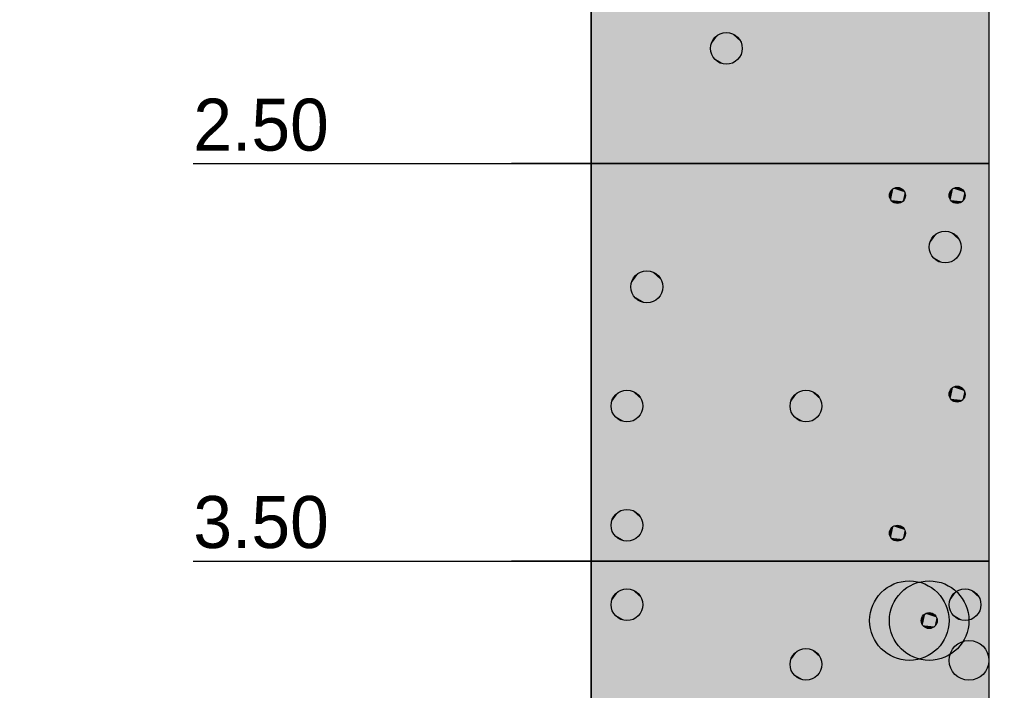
# Model space of a CAD drawing. Extents: x -805 to 3526, y -961 to 1039.
# Tile 428 of 471: x 1272.52 to 1275, y 26.77 to 28.46. Entities that reach past the tile are written whole.
import ezdxf

# ---------------------------------------------------------------- set-up
doc = ezdxf.new("R2010")
doc.units = 0
doc.linetypes.add('AUSGEZOGEN', pattern=[2, 1, 1])
doc.layers.get('0').update_dxf_attribs({"color": 251})
doc.layers.add('TTK-B-Bestand', color=252, linetype='Continuous', lineweight=35)
for name, color, linetype in [('TTK-Bohrprofil', 7, 'Continuous'), ('TTK-P-Bahnsteig', 12, 'Continuous'), ('TTK-P-TEXT', 12, 'AUSGEZOGEN'), ('WBObjGr', 7, 'Continuous'), ('WBObjSy', 7, 'Continuous'), ('WBObjTx', 7, 'Continuous')]:
    doc.layers.add(name, color=color, linetype=linetype)
doc.styles.add('AKG DIN 6776', font='AKG_DIN67.TTF')
doc.linetypes.add('Geländer', pattern='A,0.25,-0.1,[133,ltypeshp.shx,S=0.1,R=0,X=-0.1,Y=0],-0.1,1', length=1.45)
doc.dimstyles.new('TTK$6', dxfattribs={"dimtxt": 2.5, "dimasz": 2.5, "dimexe": 3.5, "dimexo": 0.1, "dimgap": 1, "dimtad": 1, "dimzin": 0, "dimtxsty": 'AKG DIN 6776', "dimblk": 'OBLIQUE', "dimcen": -0.09, "dimdle": 3, "dimse1": 1, "dimse2": 1, "dimclrd": 256, "dimclre": 256, "dimclrt": 256, "dimadec": 3, "dimazin": 0, "dimtfac": 1, "dimtofl": 0, "dimtmove": 0, "dimatfit": 3, "dimldrblk": 'OBLIQUE', "dimfxl": 7, "dimfxlon": 1, "dimtolj": 1, "dimtzin": 0, "dimlwd": -1, "dimlwe": -1, "dimarcsym": 0})

# ---------------------------------------------------------------- blocks, each defined once
blk = doc.blocks.new('*D549')
at = {"layer": 'DEFPOINTS', "color": 0}
for p in [(1594.653, 36.7397), (1594.3062, 36.5752), (8.2233, 0)]:
    blk.add_point(p, dxfattribs=at)
at = {"layer": 'TTK-B-Bestand', "insert": (1594.1093, 36.9835), "char_height": 0.25, "attachment_point": 5, "style": 'AKG DIN 6776'}
blk.add_mtext('\\A1;36,588', dxfattribs=at)
blk = doc.blocks.new('_OBLIQUE')
at = {"color": 0, "linetype": 'ByBlock'}
blk.add_line((-0.5, -0.5), (0.5, 0.5), dxfattribs=at)
blk = doc.blocks.new('*D548')
at = {"layer": 'DEFPOINTS', "color": 0}
for p in [(1585.5366, 36.7706), (1585.0459, 36.614), (-0.8681, 0.0309)]:
    blk.add_point(p, dxfattribs=at)
at = {"layer": 'TTK-B-Bestand', "insert": (1585.0178, 37.0144), "char_height": 0.25, "attachment_point": 5, "style": 'AKG DIN 6776'}
blk.add_mtext('\\A1;36,621', dxfattribs=at)
blk = doc.blocks.new('KRB DPH 11')
at = {"layer": 'WBObjGr', "color": 7, "linetype": 'Continuous'}
for points in [[(-4.5967, 0), (-4.5967, -7)], [(-3.5967, 0), (-3.5967, -7)], [(-5.597, -2.5), (-4.597, -2.5), (-4.7967, -2.5), (-4.5967, -2.5)], [(-4.0967, -2.5), (-4.5967, -2.5)], [(-5.597, -3.5), (-4.597, -3.5), (-4.7967, -3.5), (-4.5967, -3.5)], [(-4.0967, -3.5), (-4.5967, -3.5)]]:
    blk.add_lwpolyline(points, dxfattribs=at)
at = {"layer": 'WBObjSy', "color": 30, "linetype": 'Continuous'}
for points in [[(-4.5967, -2.5), (-4.5967, -0.75), (-3.5967, -0.75), (-3.5967, -2.5), (-4.5967, -2.5)], [(-4.5967, -3.5), (-4.5967, -2.5), (-3.5967, -2.5), (-3.5967, -3.5), (-4.5967, -3.5)], [(-4.5967, -4), (-4.5967, -3.5), (-3.5967, -3.5), (-3.5967, -4), (-4.5967, -4)]]:
    blk.add_lwpolyline(points, dxfattribs=at)
at = {"layer": 'WBObjSy', "color": 7, "linetype": 'Continuous'}
for points in [[(-4.5967, -2.5), (-4.5967, -0.75), (-3.5967, -0.75), (-3.5967, -2.5), (-4.5967, -2.5)], [(-4.5967, -3.5), (-4.5967, -2.5), (-3.5967, -2.5), (-3.5967, -3.5), (-4.5967, -3.5)], [(-4.5967, -4), (-4.5967, -3.5), (-3.5967, -3.5), (-3.5967, -4), (-4.5967, -4)]]:
    blk.add_lwpolyline(points, dxfattribs=at)
for centre, radius in [((-4.2567, -2.21), 0.04), ((-3.8267, -2.58), 0.02), ((-3.6767, -2.58), 0.02), ((-3.7067, -2.71), 0.04), ((-4.4567, -2.81), 0.04), ((-3.6767, -3.08), 0.02), ((-4.5067, -3.11), 0.04), ((-4.0567, -3.11), 0.04), ((-4.5067, -3.41), 0.04), ((-3.8267, -3.43), 0.02), ((-3.7967, -3.65), 0.1), ((-3.7467, -3.65), 0.1), ((-4.5067, -3.61), 0.04), ((-3.6567, -3.61), 0.04), ((-3.7467, -3.65), 0.02), ((-3.6467, -3.75), 0.05), ((-4.0567, -3.76), 0.04)]:
    blk.add_circle(centre, radius, dxfattribs=at)
at = {"layer": 'WBObjSy', "color": 30, "linetype": 'Continuous'}
for points in [[(-4.5967, -2.5), (-4.5967, -0.75), (-3.5967, -2.5), (-3.5967, -0.75)], [(-4.5967, -3.5), (-4.5967, -2.5), (-3.5967, -3.5), (-3.5967, -2.5)], [(-4.5967, -4), (-4.5967, -3.5), (-3.5967, -4), (-3.5967, -3.5)]]:
    blk.add_solid(points, dxfattribs=at)
at = {"layer": 'WBObjSy', "color": 7, "linetype": 'Continuous'}
for points in [[(-4.2767, -2.1754), (-4.2891, -2.1865), (-4.2958, -2.2017)], [(-4.2767, -2.1754), (-4.2958, -2.2017), (-4.2891, -2.2335)], [(-4.2767, -2.1754), (-4.2835, -2.1803), (-4.2891, -2.1865)], [(-4.2767, -2.1754), (-4.2891, -2.2335), (-4.2299, -2.2398)], [(-4.2609, -2.1703), (-4.2691, -2.172), (-4.2767, -2.1754)], [(-4.2443, -2.172), (-4.2609, -2.1703), (-4.2767, -2.1754)], [(-4.2202, -2.1938), (-4.2443, -2.172), (-4.2767, -2.1754)], [(-4.2299, -2.2398), (-4.2202, -2.1938), (-4.2767, -2.1754)], [(-4.2443, -2.172), (-4.2525, -2.1703), (-4.2609, -2.1703)], [(-4.2299, -2.1803), (-4.2367, -2.1754), (-4.2443, -2.172)], [(-4.2202, -2.1938), (-4.2299, -2.1803), (-4.2443, -2.172)], [(-4.2958, -2.2017), (-4.2967, -2.21), (-4.2958, -2.2184)], [(-4.2891, -2.1865), (-4.2932, -2.1938), (-4.2958, -2.2017)], [(-4.2958, -2.2017), (-4.2958, -2.2184), (-4.2891, -2.2335)], [(-4.2202, -2.1938), (-4.2243, -2.1865), (-4.2299, -2.1803)], [(-4.2299, -2.2398), (-4.2202, -2.2263), (-4.2202, -2.1938)], [(-4.2167, -2.21), (-4.2176, -2.2017), (-4.2202, -2.1938)], [(-4.2202, -2.2263), (-4.2167, -2.21), (-4.2202, -2.1938)], [(-4.2958, -2.2184), (-4.2932, -2.2263), (-4.2891, -2.2335)], [(-4.2299, -2.2398), (-4.2243, -2.2335), (-4.2202, -2.2263)], [(-4.2891, -2.2335), (-4.2835, -2.2398), (-4.2767, -2.2447)], [(-4.2891, -2.2335), (-4.2767, -2.2447), (-4.2609, -2.2498)], [(-4.2891, -2.2335), (-4.2609, -2.2498), (-4.2299, -2.2398)], [(-4.2767, -2.2447), (-4.2691, -2.2481), (-4.2609, -2.2498)], [(-4.2609, -2.2498), (-4.2443, -2.2481), (-4.2299, -2.2398)], [(-4.2609, -2.2498), (-4.2525, -2.2498), (-4.2443, -2.2481)], [(-4.2443, -2.2481), (-4.2367, -2.2447), (-4.2299, -2.2398)], [(-3.8367, -2.5627), (-3.8429, -2.5683), (-3.8463, -2.5759)], [(-3.8367, -2.5627), (-3.8463, -2.5759), (-3.8429, -2.5918)], [(-3.8429, -2.5683), (-3.845, -2.5719), (-3.8463, -2.5759)], [(-3.8367, -2.5627), (-3.8401, -2.5652), (-3.8429, -2.5683)], [(-3.8367, -2.5627), (-3.8429, -2.5918), (-3.8133, -2.5949)], [(-3.8288, -2.5601), (-3.8329, -2.561), (-3.8367, -2.5627)], [(-3.8205, -2.561), (-3.8288, -2.5601), (-3.8367, -2.5627)], [(-3.8084, -2.5719), (-3.8205, -2.561), (-3.8367, -2.5627)], [(-3.8133, -2.5949), (-3.8084, -2.5719), (-3.8367, -2.5627)], [(-3.8205, -2.561), (-3.8246, -2.5601), (-3.8288, -2.5601)], [(-3.8133, -2.5652), (-3.8167, -2.5627), (-3.8205, -2.561)], [(-3.8084, -2.5719), (-3.8133, -2.5652), (-3.8205, -2.561)], [(-3.8084, -2.5719), (-3.8105, -2.5683), (-3.8133, -2.5652)], [(-3.8133, -2.5949), (-3.8084, -2.5882), (-3.8084, -2.5719)], [(-3.8067, -2.58), (-3.8071, -2.5759), (-3.8084, -2.5719)], [(-3.8084, -2.5882), (-3.8067, -2.58), (-3.8084, -2.5719)], [(-3.6867, -2.5627), (-3.6929, -2.5683), (-3.6963, -2.5759)], [(-3.6867, -2.5627), (-3.6963, -2.5759), (-3.6929, -2.5918)], [(-3.6929, -2.5683), (-3.695, -2.5719), (-3.6963, -2.5759)], [(-3.6867, -2.5627), (-3.6901, -2.5652), (-3.6929, -2.5683)], [(-3.6867, -2.5627), (-3.6929, -2.5918), (-3.6633, -2.5949)], [(-3.6788, -2.5601), (-3.6829, -2.561), (-3.6867, -2.5627)], [(-3.6705, -2.561), (-3.6788, -2.5601), (-3.6867, -2.5627)], [(-3.6584, -2.5719), (-3.6705, -2.561), (-3.6867, -2.5627)], [(-3.6633, -2.5949), (-3.6584, -2.5719), (-3.6867, -2.5627)], [(-3.6705, -2.561), (-3.6746, -2.5601), (-3.6788, -2.5601)], [(-3.6633, -2.5652), (-3.6667, -2.5627), (-3.6705, -2.561)], [(-3.6584, -2.5719), (-3.6633, -2.5652), (-3.6705, -2.561)], [(-3.6584, -2.5719), (-3.6605, -2.5683), (-3.6633, -2.5652)], [(-3.6633, -2.5949), (-3.6584, -2.5882), (-3.6584, -2.5719)], [(-3.6567, -2.58), (-3.6571, -2.5759), (-3.6584, -2.5719)], [(-3.6584, -2.5882), (-3.6567, -2.58), (-3.6584, -2.5719)], [(-3.8463, -2.5759), (-3.8467, -2.58), (-3.8463, -2.5842)], [(-3.8463, -2.5759), (-3.8463, -2.5842), (-3.8429, -2.5918)], [(-3.8463, -2.5842), (-3.845, -2.5882), (-3.8429, -2.5918)], [(-3.8429, -2.5918), (-3.8401, -2.5949), (-3.8367, -2.5974)], [(-3.8429, -2.5918), (-3.8367, -2.5974), (-3.8288, -2.5999)], [(-3.8429, -2.5918), (-3.8288, -2.5999), (-3.8133, -2.5949)], [(-3.8367, -2.5974), (-3.8329, -2.5991), (-3.8288, -2.5999)], [(-3.8288, -2.5999), (-3.8205, -2.5991), (-3.8133, -2.5949)], [(-3.8288, -2.5999), (-3.8246, -2.5999), (-3.8205, -2.5991)], [(-3.8205, -2.5991), (-3.8167, -2.5974), (-3.8133, -2.5949)], [(-3.8133, -2.5949), (-3.8105, -2.5918), (-3.8084, -2.5882)], [(-3.6963, -2.5759), (-3.6967, -2.58), (-3.6963, -2.5842)], [(-3.6963, -2.5759), (-3.6963, -2.5842), (-3.6929, -2.5918)], [(-3.6963, -2.5842), (-3.695, -2.5882), (-3.6929, -2.5918)], [(-3.6929, -2.5918), (-3.6901, -2.5949), (-3.6867, -2.5974)], [(-3.6929, -2.5918), (-3.6867, -2.5974), (-3.6788, -2.5999)], [(-3.6929, -2.5918), (-3.6788, -2.5999), (-3.6633, -2.5949)], [(-3.6867, -2.5974), (-3.6829, -2.5991), (-3.6788, -2.5999)], [(-3.6788, -2.5999), (-3.6705, -2.5991), (-3.6633, -2.5949)], [(-3.6788, -2.5999), (-3.6746, -2.5999), (-3.6705, -2.5991)], [(-3.6705, -2.5991), (-3.6667, -2.5974), (-3.6633, -2.5949)], [(-3.6633, -2.5949), (-3.6605, -2.5918), (-3.6584, -2.5882)], [(-3.7109, -2.6703), (-3.7191, -2.672), (-3.7267, -2.6754)], [(-3.6943, -2.672), (-3.7109, -2.6703), (-3.7267, -2.6754)], [(-3.6702, -2.6938), (-3.6943, -2.672), (-3.7267, -2.6754)], [(-3.6943, -2.672), (-3.7025, -2.6703), (-3.7109, -2.6703)], [(-3.6799, -2.6803), (-3.6867, -2.6754), (-3.6943, -2.672)], [(-3.6702, -2.6938), (-3.6799, -2.6803), (-3.6943, -2.672)], [(-3.7267, -2.6754), (-3.7391, -2.6865), (-3.7458, -2.7017)], [(-3.7267, -2.6754), (-3.7458, -2.7017), (-3.7391, -2.7335)], [(-3.7391, -2.6865), (-3.7432, -2.6938), (-3.7458, -2.7017)], [(-3.7267, -2.6754), (-3.7335, -2.6803), (-3.7391, -2.6865)], [(-3.7267, -2.6754), (-3.7391, -2.7335), (-3.6799, -2.7398)], [(-3.6799, -2.7398), (-3.6702, -2.6938), (-3.7267, -2.6754)], [(-3.6702, -2.6938), (-3.6743, -2.6865), (-3.6799, -2.6803)], [(-3.6799, -2.7398), (-3.6702, -2.7263), (-3.6702, -2.6938)], [(-3.6667, -2.71), (-3.6676, -2.7017), (-3.6702, -2.6938)], [(-3.6702, -2.7263), (-3.6667, -2.71), (-3.6702, -2.6938)], [(-3.7458, -2.7017), (-3.7467, -2.71), (-3.7458, -2.7184)], [(-3.7458, -2.7017), (-3.7458, -2.7184), (-3.7391, -2.7335)], [(-3.7458, -2.7184), (-3.7432, -2.7263), (-3.7391, -2.7335)], [(-3.7391, -2.7335), (-3.7335, -2.7398), (-3.7267, -2.7447)], [(-3.7391, -2.7335), (-3.7267, -2.7447), (-3.7109, -2.7498)], [(-3.7391, -2.7335), (-3.7109, -2.7498), (-3.6799, -2.7398)], [(-3.7267, -2.7447), (-3.7191, -2.7481), (-3.7109, -2.7498)], [(-3.7109, -2.7498), (-3.6943, -2.7481), (-3.6799, -2.7398)], [(-3.6943, -2.7481), (-3.6867, -2.7447), (-3.6799, -2.7398)], [(-3.6799, -2.7398), (-3.6743, -2.7335), (-3.6702, -2.7263)], [(-4.4609, -2.7703), (-4.4691, -2.772), (-4.4767, -2.7754)], [(-4.4443, -2.772), (-4.4609, -2.7703), (-4.4767, -2.7754)], [(-4.4202, -2.7938), (-4.4443, -2.772), (-4.4767, -2.7754)], [(-4.4443, -2.772), (-4.4525, -2.7703), (-4.4609, -2.7703)], [(-4.4299, -2.7803), (-4.4367, -2.7754), (-4.4443, -2.772)], [(-4.4202, -2.7938), (-4.4299, -2.7803), (-4.4443, -2.772)], [(-3.7109, -2.7498), (-3.7025, -2.7498), (-3.6943, -2.7481)], [(-4.4767, -2.7754), (-4.4891, -2.7865), (-4.4958, -2.8017)], [(-4.4767, -2.7754), (-4.4958, -2.8017), (-4.4891, -2.8335)], [(-4.4891, -2.7865), (-4.4932, -2.7938), (-4.4958, -2.8017)], [(-4.4767, -2.7754), (-4.4835, -2.7803), (-4.4891, -2.7865)], [(-4.4767, -2.7754), (-4.4891, -2.8335), (-4.4299, -2.8398)], [(-4.4299, -2.8398), (-4.4202, -2.7938), (-4.4767, -2.7754)], [(-4.4202, -2.7938), (-4.4243, -2.7865), (-4.4299, -2.7803)], [(-4.4299, -2.8398), (-4.4202, -2.8263), (-4.4202, -2.7938)], [(-4.4167, -2.81), (-4.4176, -2.8017), (-4.4202, -2.7938)], [(-4.4202, -2.8263), (-4.4167, -2.81), (-4.4202, -2.7938)], [(-4.4958, -2.8017), (-4.4967, -2.81), (-4.4958, -2.8184)], [(-4.4958, -2.8017), (-4.4958, -2.8184), (-4.4891, -2.8335)], [(-4.4958, -2.8184), (-4.4932, -2.8263), (-4.4891, -2.8335)], [(-4.4891, -2.8335), (-4.4835, -2.8398), (-4.4767, -2.8447)], [(-4.4891, -2.8335), (-4.4767, -2.8447), (-4.4609, -2.8498)], [(-4.4891, -2.8335), (-4.4609, -2.8498), (-4.4299, -2.8398)], [(-4.4767, -2.8447), (-4.4691, -2.8481), (-4.4609, -2.8498)], [(-4.4609, -2.8498), (-4.4443, -2.8481), (-4.4299, -2.8398)], [(-4.4443, -2.8481), (-4.4367, -2.8447), (-4.4299, -2.8398)], [(-4.4299, -2.8398), (-4.4243, -2.8335), (-4.4202, -2.8263)], [(-4.4609, -2.8498), (-4.4525, -2.8498), (-4.4443, -2.8481)], [(-3.6867, -3.0627), (-3.6929, -3.0683), (-3.6963, -3.0759)], [(-3.6867, -3.0627), (-3.6963, -3.0759), (-3.6929, -3.0918)], [(-3.6929, -3.0683), (-3.695, -3.0719), (-3.6963, -3.0759)], [(-3.6867, -3.0627), (-3.6901, -3.0652), (-3.6929, -3.0683)], [(-3.6867, -3.0627), (-3.6929, -3.0918), (-3.6633, -3.0949)], [(-3.6788, -3.0601), (-3.6829, -3.061), (-3.6867, -3.0627)], [(-3.6705, -3.061), (-3.6788, -3.0601), (-3.6867, -3.0627)], [(-3.6584, -3.0719), (-3.6705, -3.061), (-3.6867, -3.0627)], [(-3.6633, -3.0949), (-3.6584, -3.0719), (-3.6867, -3.0627)], [(-3.6705, -3.061), (-3.6746, -3.0601), (-3.6788, -3.0601)], [(-3.6633, -3.0652), (-3.6667, -3.0627), (-3.6705, -3.061)], [(-3.6584, -3.0719), (-3.6633, -3.0652), (-3.6705, -3.061)], [(-3.6584, -3.0719), (-3.6605, -3.0683), (-3.6633, -3.0652)], [(-4.5267, -3.0754), (-4.5391, -3.0865), (-4.5458, -3.1017)], [(-4.5267, -3.0754), (-4.5458, -3.1017), (-4.5391, -3.1335)], [(-4.5391, -3.0865), (-4.5432, -3.0938), (-4.5458, -3.1017)], [(-4.5267, -3.0754), (-4.5335, -3.0803), (-4.5391, -3.0865)], [(-4.5267, -3.0754), (-4.5391, -3.1335), (-4.4799, -3.1398)], [(-4.5109, -3.0703), (-4.5191, -3.072), (-4.5267, -3.0754)], [(-4.4943, -3.072), (-4.5109, -3.0703), (-4.5267, -3.0754)], [(-4.4702, -3.0938), (-4.4943, -3.072), (-4.5267, -3.0754)], [(-4.4799, -3.1398), (-4.4702, -3.0938), (-4.5267, -3.0754)], [(-4.4943, -3.072), (-4.5025, -3.0703), (-4.5109, -3.0703)], [(-4.4799, -3.0803), (-4.4867, -3.0754), (-4.4943, -3.072)], [(-4.4702, -3.0938), (-4.4799, -3.0803), (-4.4943, -3.072)], [(-4.4702, -3.0938), (-4.4743, -3.0865), (-4.4799, -3.0803)], [(-4.4799, -3.1398), (-4.4702, -3.1263), (-4.4702, -3.0938)], [(-4.4667, -3.11), (-4.4676, -3.1017), (-4.4702, -3.0938)], [(-4.4702, -3.1263), (-4.4667, -3.11), (-4.4702, -3.0938)], [(-4.0767, -3.0754), (-4.0891, -3.0865), (-4.0958, -3.1017)], [(-4.0767, -3.0754), (-4.0958, -3.1017), (-4.0891, -3.1335)], [(-4.0891, -3.0865), (-4.0932, -3.0938), (-4.0958, -3.1017)], [(-4.0767, -3.0754), (-4.0835, -3.0803), (-4.0891, -3.0865)], [(-4.0767, -3.0754), (-4.0891, -3.1335), (-4.0299, -3.1398)], [(-4.0609, -3.0703), (-4.0691, -3.072), (-4.0767, -3.0754)], [(-4.0443, -3.072), (-4.0609, -3.0703), (-4.0767, -3.0754)], [(-4.0202, -3.0938), (-4.0443, -3.072), (-4.0767, -3.0754)], [(-4.0299, -3.1398), (-4.0202, -3.0938), (-4.0767, -3.0754)], [(-4.0443, -3.072), (-4.0525, -3.0703), (-4.0609, -3.0703)], [(-4.0299, -3.0803), (-4.0367, -3.0754), (-4.0443, -3.072)], [(-4.0202, -3.0938), (-4.0299, -3.0803), (-4.0443, -3.072)], [(-4.0202, -3.0938), (-4.0243, -3.0865), (-4.0299, -3.0803)], [(-4.0299, -3.1398), (-4.0202, -3.1263), (-4.0202, -3.0938)], [(-4.0167, -3.11), (-4.0176, -3.1017), (-4.0202, -3.0938)], [(-4.0202, -3.1263), (-4.0167, -3.11), (-4.0202, -3.0938)], [(-3.6963, -3.0759), (-3.6967, -3.08), (-3.6963, -3.0842)], [(-3.6963, -3.0759), (-3.6963, -3.0842), (-3.6929, -3.0918)], [(-3.6963, -3.0842), (-3.695, -3.0882), (-3.6929, -3.0918)], [(-3.6929, -3.0918), (-3.6901, -3.0949), (-3.6867, -3.0974)], [(-3.6929, -3.0918), (-3.6867, -3.0974), (-3.6788, -3.0999)], [(-3.6929, -3.0918), (-3.6788, -3.0999), (-3.6633, -3.0949)], [(-3.6633, -3.0949), (-3.6584, -3.0882), (-3.6584, -3.0719)], [(-3.6633, -3.0949), (-3.6605, -3.0918), (-3.6584, -3.0882)], [(-3.6567, -3.08), (-3.6571, -3.0759), (-3.6584, -3.0719)], [(-3.6584, -3.0882), (-3.6567, -3.08), (-3.6584, -3.0719)], [(-4.5458, -3.1017), (-4.5467, -3.11), (-4.5458, -3.1184)], [(-4.5458, -3.1017), (-4.5458, -3.1184), (-4.5391, -3.1335)], [(-4.5458, -3.1184), (-4.5432, -3.1263), (-4.5391, -3.1335)], [(-4.0958, -3.1017), (-4.0967, -3.11), (-4.0958, -3.1184)], [(-4.0958, -3.1017), (-4.0958, -3.1184), (-4.0891, -3.1335)], [(-4.0958, -3.1184), (-4.0932, -3.1263), (-4.0891, -3.1335)], [(-3.6867, -3.0974), (-3.6829, -3.0991), (-3.6788, -3.0999)], [(-3.6788, -3.0999), (-3.6705, -3.0991), (-3.6633, -3.0949)], [(-3.6788, -3.0999), (-3.6746, -3.0999), (-3.6705, -3.0991)], [(-3.6705, -3.0991), (-3.6667, -3.0974), (-3.6633, -3.0949)], [(-4.5391, -3.1335), (-4.5335, -3.1398), (-4.5267, -3.1447)], [(-4.5391, -3.1335), (-4.5267, -3.1447), (-4.5109, -3.1498)], [(-4.5391, -3.1335), (-4.5109, -3.1498), (-4.4799, -3.1398)], [(-4.5109, -3.1498), (-4.4943, -3.1481), (-4.4799, -3.1398)], [(-4.4943, -3.1481), (-4.4867, -3.1447), (-4.4799, -3.1398)], [(-4.4799, -3.1398), (-4.4743, -3.1335), (-4.4702, -3.1263)], [(-4.0891, -3.1335), (-4.0835, -3.1398), (-4.0767, -3.1447)], [(-4.0891, -3.1335), (-4.0767, -3.1447), (-4.0609, -3.1498)], [(-4.0891, -3.1335), (-4.0609, -3.1498), (-4.0299, -3.1398)], [(-4.0609, -3.1498), (-4.0443, -3.1481), (-4.0299, -3.1398)], [(-4.0443, -3.1481), (-4.0367, -3.1447), (-4.0299, -3.1398)], [(-4.0299, -3.1398), (-4.0243, -3.1335), (-4.0202, -3.1263)], [(-4.5267, -3.1447), (-4.5191, -3.1481), (-4.5109, -3.1498)], [(-4.5109, -3.1498), (-4.5025, -3.1498), (-4.4943, -3.1481)], [(-4.0767, -3.1447), (-4.0691, -3.1481), (-4.0609, -3.1498)], [(-4.0609, -3.1498), (-4.0525, -3.1498), (-4.0443, -3.1481)], [(-4.5267, -3.3754), (-4.5391, -3.3865), (-4.5458, -3.4017)], [(-4.5267, -3.3754), (-4.5458, -3.4017), (-4.5391, -3.4335)], [(-4.5391, -3.3865), (-4.5432, -3.3938), (-4.5458, -3.4017)], [(-4.5267, -3.3754), (-4.5335, -3.3803), (-4.5391, -3.3865)], [(-4.5267, -3.3754), (-4.5391, -3.4335), (-4.4799, -3.4398)], [(-4.5109, -3.3703), (-4.5191, -3.372), (-4.5267, -3.3754)], [(-4.4943, -3.372), (-4.5109, -3.3703), (-4.5267, -3.3754)], [(-4.4702, -3.3938), (-4.4943, -3.372), (-4.5267, -3.3754)], [(-4.4799, -3.4398), (-4.4702, -3.3938), (-4.5267, -3.3754)], [(-4.4943, -3.372), (-4.5025, -3.3703), (-4.5109, -3.3703)], [(-4.4799, -3.3803), (-4.4867, -3.3754), (-4.4943, -3.372)], [(-4.4702, -3.3938), (-4.4799, -3.3803), (-4.4943, -3.372)], [(-4.4702, -3.3938), (-4.4743, -3.3865), (-4.4799, -3.3803)], [(-4.5458, -3.4017), (-4.5467, -3.41), (-4.5458, -3.4184)], [(-4.5458, -3.4017), (-4.5458, -3.4184), (-4.5391, -3.4335)], [(-4.4799, -3.4398), (-4.4702, -3.4263), (-4.4702, -3.3938)], [(-4.4667, -3.41), (-4.4676, -3.4017), (-4.4702, -3.3938)], [(-4.4702, -3.4263), (-4.4667, -3.41), (-4.4702, -3.3938)], [(-3.8367, -3.4127), (-3.8429, -3.4183), (-3.8463, -3.4259)], [(-3.8367, -3.4127), (-3.8463, -3.4259), (-3.8429, -3.4418)], [(-3.8367, -3.4127), (-3.8401, -3.4152), (-3.8429, -3.4183)], [(-3.8367, -3.4127), (-3.8429, -3.4418), (-3.8133, -3.4449)], [(-3.8288, -3.4101), (-3.8329, -3.411), (-3.8367, -3.4127)], [(-3.8205, -3.411), (-3.8288, -3.4101), (-3.8367, -3.4127)], [(-3.8084, -3.4219), (-3.8205, -3.411), (-3.8367, -3.4127)], [(-3.8133, -3.4449), (-3.8084, -3.4219), (-3.8367, -3.4127)], [(-3.8205, -3.411), (-3.8246, -3.4101), (-3.8288, -3.4101)], [(-3.8133, -3.4152), (-3.8167, -3.4127), (-3.8205, -3.411)], [(-3.8084, -3.4219), (-3.8133, -3.4152), (-3.8205, -3.411)], [(-3.8084, -3.4219), (-3.8105, -3.4183), (-3.8133, -3.4152)], [(-4.5458, -3.4184), (-4.5432, -3.4263), (-4.5391, -3.4335)], [(-4.5391, -3.4335), (-4.5335, -3.4398), (-4.5267, -3.4447)], [(-4.5391, -3.4335), (-4.5267, -3.4447), (-4.5109, -3.4498)], [(-4.5391, -3.4335), (-4.5109, -3.4498), (-4.4799, -3.4398)], [(-4.5109, -3.4498), (-4.4943, -3.4481), (-4.4799, -3.4398)], [(-4.4943, -3.4481), (-4.4867, -3.4447), (-4.4799, -3.4398)], [(-4.4799, -3.4398), (-4.4743, -3.4335), (-4.4702, -3.4263)], [(-3.8463, -3.4259), (-3.8467, -3.43), (-3.8463, -3.4342)], [(-3.8429, -3.4183), (-3.845, -3.4219), (-3.8463, -3.4259)], [(-3.8463, -3.4259), (-3.8463, -3.4342), (-3.8429, -3.4418)], [(-3.8463, -3.4342), (-3.845, -3.4382), (-3.8429, -3.4418)], [(-3.8133, -3.4449), (-3.8084, -3.4382), (-3.8084, -3.4219)], [(-3.8133, -3.4449), (-3.8105, -3.4418), (-3.8084, -3.4382)], [(-3.8067, -3.43), (-3.8071, -3.4259), (-3.8084, -3.4219)], [(-3.8084, -3.4382), (-3.8067, -3.43), (-3.8084, -3.4219)], [(-4.5267, -3.4447), (-4.5191, -3.4481), (-4.5109, -3.4498)], [(-4.5109, -3.4498), (-4.5025, -3.4498), (-4.4943, -3.4481)], [(-3.8429, -3.4418), (-3.8401, -3.4449), (-3.8367, -3.4474)], [(-3.8429, -3.4418), (-3.8367, -3.4474), (-3.8288, -3.4499)], [(-3.8429, -3.4418), (-3.8288, -3.4499), (-3.8133, -3.4449)], [(-3.8367, -3.4474), (-3.8329, -3.4491), (-3.8288, -3.4499)], [(-3.8288, -3.4499), (-3.8205, -3.4491), (-3.8133, -3.4449)], [(-3.8288, -3.4499), (-3.8246, -3.4499), (-3.8205, -3.4491)], [(-3.8205, -3.4491), (-3.8167, -3.4474), (-3.8133, -3.4449)], [(-4.5267, -3.5754), (-4.5391, -3.5865), (-4.5458, -3.6017)], [(-4.5267, -3.5754), (-4.5458, -3.6017), (-4.5391, -3.6335)], [(-4.5391, -3.5865), (-4.5432, -3.5938), (-4.5458, -3.6017)], [(-4.5267, -3.5754), (-4.5335, -3.5803), (-4.5391, -3.5865)], [(-4.5267, -3.5754), (-4.5391, -3.6335), (-4.4799, -3.6398)], [(-4.5109, -3.5703), (-4.5191, -3.572), (-4.5267, -3.5754)], [(-4.4943, -3.572), (-4.5109, -3.5703), (-4.5267, -3.5754)], [(-4.4702, -3.5938), (-4.4943, -3.572), (-4.5267, -3.5754)], [(-4.4799, -3.6398), (-4.4702, -3.5938), (-4.5267, -3.5754)], [(-4.4943, -3.572), (-4.5025, -3.5703), (-4.5109, -3.5703)], [(-4.4799, -3.5803), (-4.4867, -3.5754), (-4.4943, -3.572)], [(-4.4702, -3.5938), (-4.4799, -3.5803), (-4.4943, -3.572)], [(-4.4702, -3.5938), (-4.4743, -3.5865), (-4.4799, -3.5803)], [(-3.6767, -3.5754), (-3.6891, -3.5865), (-3.6958, -3.6017)], [(-3.6767, -3.5754), (-3.6958, -3.6017), (-3.6891, -3.6335)], [(-3.6891, -3.5865), (-3.6932, -3.5938), (-3.6958, -3.6017)], [(-3.6767, -3.5754), (-3.6835, -3.5803), (-3.6891, -3.5865)], [(-3.6767, -3.5754), (-3.6891, -3.6335), (-3.6299, -3.6398)], [(-3.6609, -3.5703), (-3.6691, -3.572), (-3.6767, -3.5754)], [(-3.6443, -3.572), (-3.6609, -3.5703), (-3.6767, -3.5754)], [(-3.6202, -3.5938), (-3.6443, -3.572), (-3.6767, -3.5754)], [(-3.6299, -3.6398), (-3.6202, -3.5938), (-3.6767, -3.5754)], [(-3.6443, -3.572), (-3.6525, -3.5703), (-3.6609, -3.5703)], [(-3.6299, -3.5803), (-3.6367, -3.5754), (-3.6443, -3.572)], [(-3.6202, -3.5938), (-3.6299, -3.5803), (-3.6443, -3.572)], [(-3.6202, -3.5938), (-3.6243, -3.5865), (-3.6299, -3.5803)], [(-4.5458, -3.6017), (-4.5467, -3.61), (-4.5458, -3.6184)], [(-4.5458, -3.6017), (-4.5458, -3.6184), (-4.5391, -3.6335)], [(-4.4799, -3.6398), (-4.4702, -3.6263), (-4.4702, -3.5938)], [(-4.4667, -3.61), (-4.4676, -3.6017), (-4.4702, -3.5938)], [(-4.4702, -3.6263), (-4.4667, -3.61), (-4.4702, -3.5938)], [(-3.6958, -3.6017), (-3.6967, -3.61), (-3.6958, -3.6184)], [(-3.6958, -3.6017), (-3.6958, -3.6184), (-3.6891, -3.6335)], [(-3.6299, -3.6398), (-3.6202, -3.6263), (-3.6202, -3.5938)], [(-3.6167, -3.61), (-3.6176, -3.6017), (-3.6202, -3.5938)], [(-3.6202, -3.6263), (-3.6167, -3.61), (-3.6202, -3.5938)], [(-4.5458, -3.6184), (-4.5432, -3.6263), (-4.5391, -3.6335)], [(-4.5391, -3.6335), (-4.5335, -3.6398), (-4.5267, -3.6447)], [(-4.5391, -3.6335), (-4.5267, -3.6447), (-4.5109, -3.6498)], [(-4.5391, -3.6335), (-4.5109, -3.6498), (-4.4799, -3.6398)], [(-4.4799, -3.6398), (-4.4743, -3.6335), (-4.4702, -3.6263)], [(-3.7567, -3.6327), (-3.7629, -3.6383), (-3.7663, -3.6459)], [(-3.7567, -3.6327), (-3.7663, -3.6459), (-3.7629, -3.6618)], [(-3.7629, -3.6383), (-3.765, -3.6419), (-3.7663, -3.6459)], [(-3.7567, -3.6327), (-3.7601, -3.6352), (-3.7629, -3.6383)], [(-3.7567, -3.6327), (-3.7629, -3.6618), (-3.7333, -3.6649)], [(-3.7488, -3.6301), (-3.7529, -3.631), (-3.7567, -3.6327)], [(-3.7405, -3.631), (-3.7488, -3.6301), (-3.7567, -3.6327)], [(-3.7284, -3.6419), (-3.7405, -3.631), (-3.7567, -3.6327)], [(-3.7333, -3.6649), (-3.7284, -3.6419), (-3.7567, -3.6327)], [(-3.7405, -3.631), (-3.7446, -3.6301), (-3.7488, -3.6301)], [(-3.7333, -3.6352), (-3.7367, -3.6327), (-3.7405, -3.631)], [(-3.7284, -3.6419), (-3.7333, -3.6352), (-3.7405, -3.631)], [(-3.7284, -3.6419), (-3.7305, -3.6383), (-3.7333, -3.6352)], [(-3.6958, -3.6184), (-3.6932, -3.6263), (-3.6891, -3.6335)], [(-3.6891, -3.6335), (-3.6835, -3.6398), (-3.6767, -3.6447)], [(-3.6891, -3.6335), (-3.6767, -3.6447), (-3.6609, -3.6498)], [(-3.6891, -3.6335), (-3.6609, -3.6498), (-3.6299, -3.6398)], [(-3.6299, -3.6398), (-3.6243, -3.6335), (-3.6202, -3.6263)], [(-4.5267, -3.6447), (-4.5191, -3.6481), (-4.5109, -3.6498)], [(-4.5109, -3.6498), (-4.4943, -3.6481), (-4.4799, -3.6398)], [(-4.5109, -3.6498), (-4.5025, -3.6498), (-4.4943, -3.6481)], [(-4.4943, -3.6481), (-4.4867, -3.6447), (-4.4799, -3.6398)], [(-3.7663, -3.6459), (-3.7667, -3.65), (-3.7663, -3.6542)], [(-3.7663, -3.6459), (-3.7663, -3.6542), (-3.7629, -3.6618)], [(-3.7663, -3.6542), (-3.765, -3.6582), (-3.7629, -3.6618)], [(-3.7629, -3.6618), (-3.7601, -3.6649), (-3.7567, -3.6674)], [(-3.7629, -3.6618), (-3.7567, -3.6674), (-3.7488, -3.6699)], [(-3.7629, -3.6618), (-3.7488, -3.6699), (-3.7333, -3.6649)], [(-3.7333, -3.6649), (-3.7284, -3.6582), (-3.7284, -3.6419)], [(-3.7333, -3.6649), (-3.7305, -3.6618), (-3.7284, -3.6582)], [(-3.7267, -3.65), (-3.7271, -3.6459), (-3.7284, -3.6419)], [(-3.7284, -3.6582), (-3.7267, -3.65), (-3.7284, -3.6419)], [(-3.6767, -3.6447), (-3.6691, -3.6481), (-3.6609, -3.6498)], [(-3.6609, -3.6498), (-3.6443, -3.6481), (-3.6299, -3.6398)], [(-3.6609, -3.6498), (-3.6525, -3.6498), (-3.6443, -3.6481)], [(-3.6443, -3.6481), (-3.6367, -3.6447), (-3.6299, -3.6398)], [(-3.7567, -3.6674), (-3.7529, -3.6691), (-3.7488, -3.6699)], [(-3.7488, -3.6699), (-3.7405, -3.6691), (-3.7333, -3.6649)], [(-3.7488, -3.6699), (-3.7446, -3.6699), (-3.7405, -3.6691)], [(-3.7405, -3.6691), (-3.7367, -3.6674), (-3.7333, -3.6649)], [(-4.0767, -3.7254), (-4.0891, -3.7365), (-4.0958, -3.7517)], [(-4.0767, -3.7254), (-4.0958, -3.7517), (-4.0891, -3.7835)], [(-4.0891, -3.7365), (-4.0932, -3.7438), (-4.0958, -3.7517)], [(-4.0767, -3.7254), (-4.0835, -3.7303), (-4.0891, -3.7365)], [(-4.0767, -3.7254), (-4.0891, -3.7835), (-4.0299, -3.7898)], [(-4.0609, -3.7203), (-4.0691, -3.722), (-4.0767, -3.7254)], [(-4.0443, -3.722), (-4.0609, -3.7203), (-4.0767, -3.7254)], [(-4.0202, -3.7438), (-4.0443, -3.722), (-4.0767, -3.7254)], [(-4.0299, -3.7898), (-4.0202, -3.7438), (-4.0767, -3.7254)], [(-4.0443, -3.722), (-4.0525, -3.7203), (-4.0609, -3.7203)], [(-4.0299, -3.7303), (-4.0367, -3.7254), (-4.0443, -3.722)], [(-4.0202, -3.7438), (-4.0299, -3.7303), (-4.0443, -3.722)], [(-4.0202, -3.7438), (-4.0243, -3.7365), (-4.0299, -3.7303)], [(-4.0958, -3.7517), (-4.0967, -3.76), (-4.0958, -3.7684)], [(-4.0958, -3.7517), (-4.0958, -3.7684), (-4.0891, -3.7835)], [(-4.0299, -3.7898), (-4.0202, -3.7763), (-4.0202, -3.7438)], [(-4.0167, -3.76), (-4.0176, -3.7517), (-4.0202, -3.7438)], [(-4.0202, -3.7763), (-4.0167, -3.76), (-4.0202, -3.7438)], [(-4.0958, -3.7684), (-4.0932, -3.7763), (-4.0891, -3.7835)], [(-4.0891, -3.7835), (-4.0835, -3.7898), (-4.0767, -3.7947)], [(-4.0891, -3.7835), (-4.0767, -3.7947), (-4.0609, -3.7998)], [(-4.0891, -3.7835), (-4.0609, -3.7998), (-4.0299, -3.7898)], [(-4.0299, -3.7898), (-4.0243, -3.7835), (-4.0202, -3.7763)], [(-4.0767, -3.7947), (-4.0691, -3.7981), (-4.0609, -3.7998)], [(-4.0609, -3.7998), (-4.0443, -3.7981), (-4.0299, -3.7898)], [(-4.0609, -3.7998), (-4.0525, -3.7998), (-4.0443, -3.7981)], [(-4.0443, -3.7981), (-4.0367, -3.7947), (-4.0299, -3.7898)]]:
    blk.add_solid(points, dxfattribs=at)
at = {"layer": 'WBObjTx', "color": 7, "style": 'AKG DIN 6776'}
for s, p in [('2.50', (-5.597, -2.4673)), ('3.50', (-5.597, -3.4673))]:
    blk.add_text(s, height=0.13088, dxfattribs=at).set_placement(p)
blk = doc.blocks.new('*D536')
at = {"layer": 'DEFPOINTS', "color": 0}
for p in [(1593.4264, 36.6522), (1593.9095, 36.6522), (733.0659, 0.1071)]:
    blk.add_point(p, dxfattribs=at)
at = {"layer": 'TTK-P-TEXT', "insert": (1594.4538, 36.896), "char_height": 0.25, "attachment_point": 5, "style": 'AKG DIN 6776'}
blk.add_mtext('\\A1;36,589', dxfattribs=at)

msp = doc.modelspace()

# ---------------------------------------------------------------- linework, layer by layer
at = {"layer": 'TTK-P-Bahnsteig', "color": 251}
msp.add_circle((473.7851, 39.1322), 1000, dxfattribs=at)

# ---------------------------------------------------------------- block references
at = {"layer": 'TTK-Bohrprofil', "color": 251, "linetype": 'Geländer'}
msp.add_blockref('KRB DPH 11', (1278.5585, 30.5952), dxfattribs=at)

# ---------------------------------------------------------------- dimensions: what is measured, and where the dimension line sits
at = {"layer": 'TTK-B-Bestand', "color": 251}
for feature_location, offset, origin, text, picture, middle in [((1585.0459, 36.614), (0.4461, 0.1576), (-0.8681, 0.0309), '36,621', '*D548', (1585.0178, 37.0144)), ((1594.3062, 36.5752), (0.2947, 0.1656), (8.2233, 0), '36,588', '*D549', (1594.1093, 36.9835))]:
    dim = msp.add_ordinate_dim(feature_location=feature_location, offset=offset, dtype=0, origin=origin, text=text, dimstyle='TTK$6', override={"dimscale": 0, "dimdec": 3, "dimtmove": 1, "dimfxlon": 0}, dxfattribs=at)
    dim.commit()
    dim.dimension.update_dxf_attribs({"geometry": picture, "text_midpoint": middle})
at = {"layer": 'TTK-P-TEXT', "color": 251}
dim = msp.add_ordinate_dim(feature_location=(1593.4264, 36.6522), offset=(0.4831, 0), dtype=0, origin=(733.0659, 0.1071), text='36,589', dimstyle='TTK$6', override={"dimscale": 0, "dimfxlon": 0}, dxfattribs=at)
dim.commit()
dim.dimension.update_dxf_attribs({"geometry": '*D536', "text_midpoint": (1594.4538, 36.896)})

doc.saveas('drawing.dxf')
